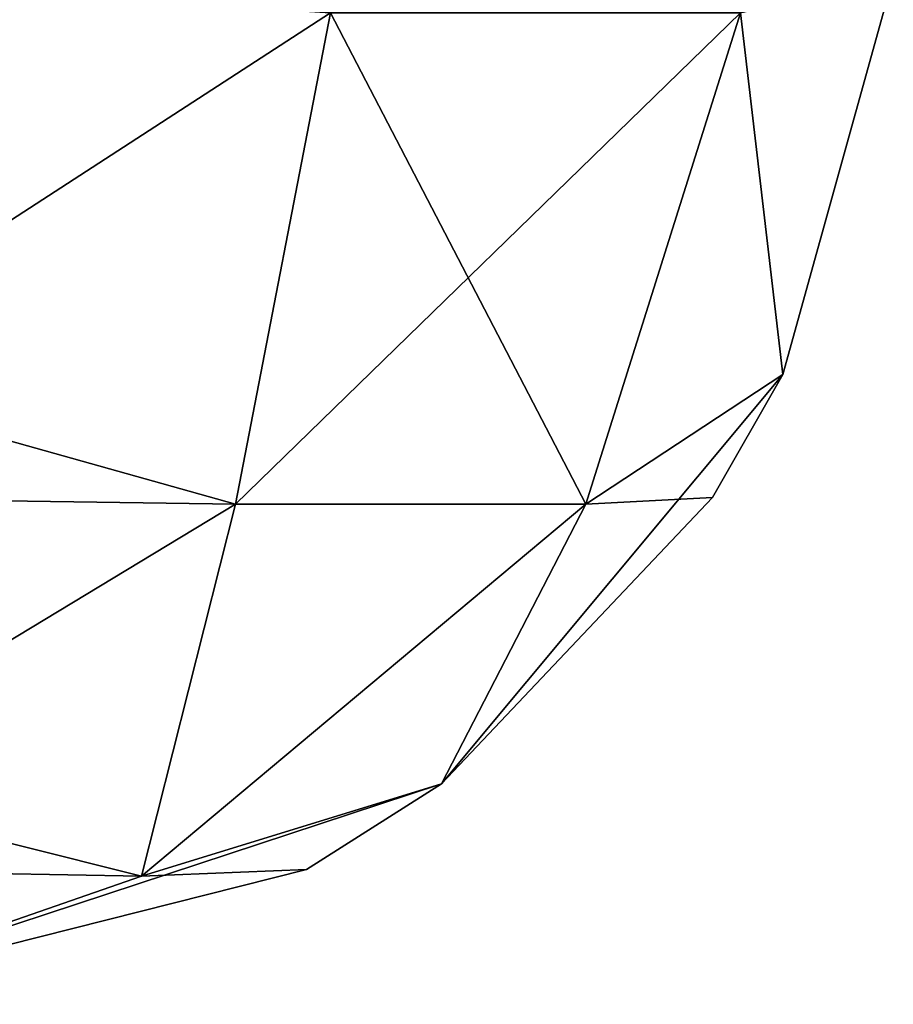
# Model space of a CAD drawing. Header units: millimetres. Extents: x -125 to 125, y -4 to 53.
# Tile 391 of 446: x 123.855 to 124.244, y -3.1 to -2.662. Entities that reach past the tile are written whole.
import ezdxf

# ---------------------------------------------------------------- set-up
doc = ezdxf.new("R2010")
doc.units = ezdxf.units.MM
doc.header["$LTSCALE"] = 65.185185
for name, color, linetype in [('392', 7, 'CONTINUOUS'), ('393', 7, 'CONTINUOUS'), ('399', 7, 'CONTINUOUS'), ('400', 7, 'CONTINUOUS'), ('401', 7, 'CONTINUOUS'), ('407', 7, 'CONTINUOUS')]:
    doc.layers.add(name, color=color, linetype=linetype)

msp = doc.modelspace()

# ---------------------------------------------------------------- linework, layer by layer
at = {"layer": '392', "color": 7, "linetype": 'CONTINUOUS'}
for points in [[(124.24369, -2.64358, -41.04183), (124.19456, -2.82008, -38.95817), (124.19456, -2.82008, -41.04183), (124.24369, -2.64358, -41.04183)], [(124.24369, -2.64358, -41.04183), (124.24369, -2.64358, -38.95817), (124.19456, -2.82008, -38.95817), (124.24369, -2.64358, -41.04183)], [(124.19456, -2.82008, -41.04183), (124.16335, -2.87475, -38.95817), (124.16335, -2.87475, -41.04183), (124.19456, -2.82008, -41.04183)], [(124.19456, -2.82008, -38.95817), (124.16335, -2.87475, -38.95817), (124.19456, -2.82008, -41.04183), (124.19456, -2.82008, -38.95817)], [(124.16335, -2.87475, -41.04183), (124.04283, -3.00206, -38.95817), (124.04283, -3.00206, -41.04183), (124.16335, -2.87475, -41.04183)], [(124.16335, -2.87475, -38.95817), (124.04283, -3.00206, -38.95817), (124.16335, -2.87475, -41.04183), (124.16335, -2.87475, -38.95817)], [(124.04283, -3.00206, -38.95817), (123.9829, -3.0401, -38.95817), (124.04283, -3.00206, -41.04183), (124.04283, -3.00206, -38.95817)], [(124.04283, -3.00206, -41.04183), (123.9829, -3.0401, -38.95817), (123.9829, -3.0401, -41.04183), (124.04283, -3.00206, -41.04183)], [(123.9829, -3.0401, -38.95817), (123.7456, -3.1, -38.95817), (123.9829, -3.0401, -41.04183), (123.9829, -3.0401, -38.95817)], [(123.7456, -3.1, -38.95817), (123.7456, -3.1, -41.04183), (123.9829, -3.0401, -41.04183), (123.7456, -3.1, -38.95817)]]:
    msp.add_3dface(points, dxfattribs=at)
at = {"layer": '393', "color": 7, "linetype": 'CONTINUOUS'}
for points in [[(123.7456, -2.64358, -41.53993), (123.99356, -2.65932, -41.47195), (123.7456, -2.82008, -41.49079), (123.7456, -2.64358, -41.53993)], [(124.17571, -2.65932, -41.2898), (124.24369, -2.64358, -41.04183), (124.19456, -2.82008, -41.04183), (124.17571, -2.65932, -41.2898)], [(123.7456, -2.82008, -41.49079), (123.99356, -2.65932, -41.47195), (123.95124, -2.87766, -41.40324), (123.7456, -2.82008, -41.49079)], [(123.99356, -2.65932, -41.47195), (124.17571, -2.65932, -41.2898), (123.95124, -2.87766, -41.40324), (123.99356, -2.65932, -41.47195)], [(123.95124, -2.87766, -41.40324), (124.17571, -2.65932, -41.2898), (124.107, -2.87766, -41.24748), (123.95124, -2.87766, -41.40324)], [(124.17571, -2.65932, -41.2898), (124.19456, -2.82008, -41.04183), (124.107, -2.87766, -41.24748), (124.17571, -2.65932, -41.2898)], [(123.7456, -2.82008, -41.49079), (123.95124, -2.87766, -41.40324), (123.7456, -2.87474, -41.45959), (123.7456, -2.82008, -41.49079)], [(124.19456, -2.82008, -41.04183), (124.16335, -2.87475, -41.04183), (124.04283, -3.00206, -41.04183), (124.19456, -2.82008, -41.04183)], [(124.19456, -2.82008, -41.04183), (124.04283, -3.00206, -41.04183), (124.107, -2.87766, -41.24748), (124.19456, -2.82008, -41.04183)], [(123.95124, -2.87766, -41.40324), (123.7456, -3.00206, -41.33907), (123.7456, -2.87474, -41.45959), (123.95124, -2.87766, -41.40324)], [(123.95124, -2.87766, -41.40324), (123.90951, -3.04302, -41.20575), (123.7456, -3.00206, -41.33907), (123.95124, -2.87766, -41.40324)], [(124.107, -2.87766, -41.24748), (124.04283, -3.00206, -41.04183), (123.90951, -3.04302, -41.20575), (124.107, -2.87766, -41.24748)], [(123.95124, -2.87766, -41.40324), (124.107, -2.87766, -41.24748), (123.90951, -3.04302, -41.20575), (123.95124, -2.87766, -41.40324)], [(123.7456, -3.00206, -41.33907), (123.90951, -3.04302, -41.20575), (123.7456, -3.0401, -41.27914), (123.7456, -3.00206, -41.33907)], [(124.04283, -3.00206, -41.04183), (123.7456, -3.1, -41.04183), (123.90951, -3.04302, -41.20575), (124.04283, -3.00206, -41.04183)], [(123.7456, -3.1, -41.04183), (124.04283, -3.00206, -41.04183), (123.9829, -3.0401, -41.04183), (123.7456, -3.1, -41.04183)], [(123.90951, -3.04302, -41.20575), (123.7456, -3.1, -41.04183), (123.7456, -3.0401, -41.27914), (123.90951, -3.04302, -41.20575)]]:
    msp.add_3dface(points, dxfattribs=at)
at = {"layer": '399', "color": 7, "linetype": 'CONTINUOUS'}
for points in [[(123.99356, -2.65932, -38.52805), (123.7456, -2.64358, -38.46007), (123.7456, -2.82008, -38.50921), (123.99356, -2.65932, -38.52805)], [(124.24369, -2.64358, -38.95817), (124.17571, -2.65932, -38.7102), (124.19456, -2.82008, -38.95817), (124.24369, -2.64358, -38.95817)], [(123.99356, -2.65932, -38.52805), (123.7456, -2.82008, -38.50921), (123.95124, -2.87766, -38.59676), (123.99356, -2.65932, -38.52805)], [(124.107, -2.87766, -38.75252), (123.99356, -2.65932, -38.52805), (123.95124, -2.87766, -38.59676), (124.107, -2.87766, -38.75252)], [(124.17571, -2.65932, -38.7102), (123.99356, -2.65932, -38.52805), (124.107, -2.87766, -38.75252), (124.17571, -2.65932, -38.7102)], [(124.19456, -2.82008, -38.95817), (124.17571, -2.65932, -38.7102), (124.107, -2.87766, -38.75252), (124.19456, -2.82008, -38.95817)], [(123.7456, -2.82008, -38.50921), (123.7456, -3.00206, -38.66093), (123.95124, -2.87766, -38.59676), (123.7456, -2.82008, -38.50921)], [(124.16335, -2.87475, -38.95817), (124.19456, -2.82008, -38.95817), (124.107, -2.87766, -38.75252), (124.16335, -2.87475, -38.95817)], [(124.04283, -3.00206, -38.95817), (124.16335, -2.87475, -38.95817), (124.107, -2.87766, -38.75252), (124.04283, -3.00206, -38.95817)], [(123.95124, -2.87766, -38.59676), (123.7456, -3.00206, -38.66093), (123.90951, -3.04302, -38.79425), (123.95124, -2.87766, -38.59676)], [(124.04283, -3.00206, -38.95817), (124.107, -2.87766, -38.75252), (123.90951, -3.04302, -38.79425), (124.04283, -3.00206, -38.95817)], [(124.107, -2.87766, -38.75252), (123.95124, -2.87766, -38.59676), (123.90951, -3.04302, -38.79425), (124.107, -2.87766, -38.75252)], [(123.7456, -3.00206, -38.66093), (123.7456, -3.1, -38.95817), (123.90951, -3.04302, -38.79425), (123.7456, -3.00206, -38.66093)], [(123.9829, -3.0401, -38.95817), (124.04283, -3.00206, -38.95817), (123.90951, -3.04302, -38.79425), (123.9829, -3.0401, -38.95817)], [(123.7456, -3.1, -38.95817), (123.9829, -3.0401, -38.95817), (123.90951, -3.04302, -38.79425), (123.7456, -3.1, -38.95817)]]:
    msp.add_3dface(points, dxfattribs=at)
at = {"layer": '400', "color": 7, "linetype": 'CONTINUOUS'}
for points in [[(124.24369, -2.64358, 38.95817), (124.24369, -2.64358, 41.04183), (124.19456, -2.82008, 41.04183), (124.24369, -2.64358, 38.95817)], [(124.24369, -2.64358, 38.95817), (124.19456, -2.82008, 41.04183), (124.19456, -2.82008, 38.95817), (124.24369, -2.64358, 38.95817)], [(124.19456, -2.82008, 41.04183), (124.16335, -2.87475, 41.04183), (124.19456, -2.82008, 38.95817), (124.19456, -2.82008, 41.04183)], [(124.19456, -2.82008, 38.95817), (124.16335, -2.87475, 41.04183), (124.16335, -2.87475, 38.95817), (124.19456, -2.82008, 38.95817)], [(124.16335, -2.87475, 38.95817), (124.04283, -3.00206, 41.04183), (124.04283, -3.00206, 38.95817), (124.16335, -2.87475, 38.95817)], [(124.16335, -2.87475, 41.04183), (124.04283, -3.00206, 41.04183), (124.16335, -2.87475, 38.95817), (124.16335, -2.87475, 41.04183)], [(124.04283, -3.00206, 38.95817), (123.9829, -3.0401, 41.04183), (123.9829, -3.0401, 38.95817), (124.04283, -3.00206, 38.95817)], [(124.04283, -3.00206, 41.04183), (123.9829, -3.0401, 41.04183), (124.04283, -3.00206, 38.95817), (124.04283, -3.00206, 41.04183)], [(123.7456, -3.1, 41.04183), (123.7456, -3.1, 38.95817), (123.9829, -3.0401, 38.95817), (123.7456, -3.1, 41.04183)], [(123.9829, -3.0401, 41.04183), (123.7456, -3.1, 41.04183), (123.9829, -3.0401, 38.95817), (123.9829, -3.0401, 41.04183)]]:
    msp.add_3dface(points, dxfattribs=at)
at = {"layer": '401', "color": 7, "linetype": 'CONTINUOUS'}
for points in [[(123.7456, -2.64358, 38.46007), (123.99356, -2.65932, 38.52805), (123.7456, -2.82008, 38.50921), (123.7456, -2.64358, 38.46007)], [(124.17571, -2.65932, 38.7102), (124.24369, -2.64358, 38.95817), (124.19456, -2.82008, 38.95817), (124.17571, -2.65932, 38.7102)], [(123.7456, -2.82008, 38.50921), (123.99356, -2.65932, 38.52805), (123.95124, -2.87766, 38.59676), (123.7456, -2.82008, 38.50921)], [(123.95124, -2.87766, 38.59676), (124.17571, -2.65932, 38.7102), (124.107, -2.87766, 38.75252), (123.95124, -2.87766, 38.59676)], [(123.99356, -2.65932, 38.52805), (124.17571, -2.65932, 38.7102), (123.95124, -2.87766, 38.59676), (123.99356, -2.65932, 38.52805)], [(124.17571, -2.65932, 38.7102), (124.19456, -2.82008, 38.95817), (124.107, -2.87766, 38.75252), (124.17571, -2.65932, 38.7102)], [(123.7456, -2.82008, 38.50921), (123.95124, -2.87766, 38.59676), (123.7456, -2.87474, 38.54041), (123.7456, -2.82008, 38.50921)], [(124.19456, -2.82008, 38.95817), (124.16335, -2.87475, 38.95817), (124.04283, -3.00206, 38.95817), (124.19456, -2.82008, 38.95817)], [(124.19456, -2.82008, 38.95817), (124.04283, -3.00206, 38.95817), (124.107, -2.87766, 38.75252), (124.19456, -2.82008, 38.95817)], [(123.95124, -2.87766, 38.59676), (123.7456, -3.00206, 38.66093), (123.7456, -2.87474, 38.54041), (123.95124, -2.87766, 38.59676)], [(123.95124, -2.87766, 38.59676), (123.90951, -3.04302, 38.79425), (123.7456, -3.00206, 38.66093), (123.95124, -2.87766, 38.59676)], [(123.95124, -2.87766, 38.59676), (124.107, -2.87766, 38.75252), (123.90951, -3.04302, 38.79425), (123.95124, -2.87766, 38.59676)], [(124.107, -2.87766, 38.75252), (124.04283, -3.00206, 38.95817), (123.90951, -3.04302, 38.79425), (124.107, -2.87766, 38.75252)], [(123.7456, -3.1, 38.95817), (124.04283, -3.00206, 38.95817), (123.9829, -3.0401, 38.95817), (123.7456, -3.1, 38.95817)], [(124.04283, -3.00206, 38.95817), (123.7456, -3.1, 38.95817), (123.90951, -3.04302, 38.79425), (124.04283, -3.00206, 38.95817)], [(123.7456, -3.00206, 38.66093), (123.90951, -3.04302, 38.79425), (123.7456, -3.0401, 38.72086), (123.7456, -3.00206, 38.66093)], [(123.90951, -3.04302, 38.79425), (123.7456, -3.1, 38.95817), (123.7456, -3.0401, 38.72086), (123.90951, -3.04302, 38.79425)]]:
    msp.add_3dface(points, dxfattribs=at)
at = {"layer": '407', "color": 7, "linetype": 'CONTINUOUS'}
for points in [[(123.99356, -2.65932, 41.47195), (123.7456, -2.64358, 41.53993), (123.7456, -2.82008, 41.49079), (123.99356, -2.65932, 41.47195)], [(124.24369, -2.64358, 41.04183), (124.17571, -2.65932, 41.2898), (124.19456, -2.82008, 41.04183), (124.24369, -2.64358, 41.04183)], [(123.99356, -2.65932, 41.47195), (123.7456, -2.82008, 41.49079), (123.95124, -2.87766, 41.40324), (123.99356, -2.65932, 41.47195)], [(124.107, -2.87766, 41.24748), (123.99356, -2.65932, 41.47195), (123.95124, -2.87766, 41.40324), (124.107, -2.87766, 41.24748)], [(124.17571, -2.65932, 41.2898), (123.99356, -2.65932, 41.47195), (124.107, -2.87766, 41.24748), (124.17571, -2.65932, 41.2898)], [(124.19456, -2.82008, 41.04183), (124.17571, -2.65932, 41.2898), (124.107, -2.87766, 41.24748), (124.19456, -2.82008, 41.04183)], [(123.7456, -2.82008, 41.49079), (123.7456, -3.00206, 41.33907), (123.95124, -2.87766, 41.40324), (123.7456, -2.82008, 41.49079)], [(124.16335, -2.87475, 41.04183), (124.19456, -2.82008, 41.04183), (124.107, -2.87766, 41.24748), (124.16335, -2.87475, 41.04183)], [(124.04283, -3.00206, 41.04183), (124.16335, -2.87475, 41.04183), (124.107, -2.87766, 41.24748), (124.04283, -3.00206, 41.04183)], [(123.95124, -2.87766, 41.40324), (123.7456, -3.00206, 41.33907), (123.90951, -3.04302, 41.20575), (123.95124, -2.87766, 41.40324)], [(124.107, -2.87766, 41.24748), (123.95124, -2.87766, 41.40324), (123.90951, -3.04302, 41.20575), (124.107, -2.87766, 41.24748)], [(124.04283, -3.00206, 41.04183), (124.107, -2.87766, 41.24748), (123.90951, -3.04302, 41.20575), (124.04283, -3.00206, 41.04183)], [(123.7456, -3.00206, 41.33907), (123.7456, -3.1, 41.04183), (123.90951, -3.04302, 41.20575), (123.7456, -3.00206, 41.33907)], [(123.9829, -3.0401, 41.04183), (124.04283, -3.00206, 41.04183), (123.90951, -3.04302, 41.20575), (123.9829, -3.0401, 41.04183)], [(123.7456, -3.1, 41.04183), (123.9829, -3.0401, 41.04183), (123.90951, -3.04302, 41.20575), (123.7456, -3.1, 41.04183)]]:
    msp.add_3dface(points, dxfattribs=at)

doc.saveas('drawing.dxf')
